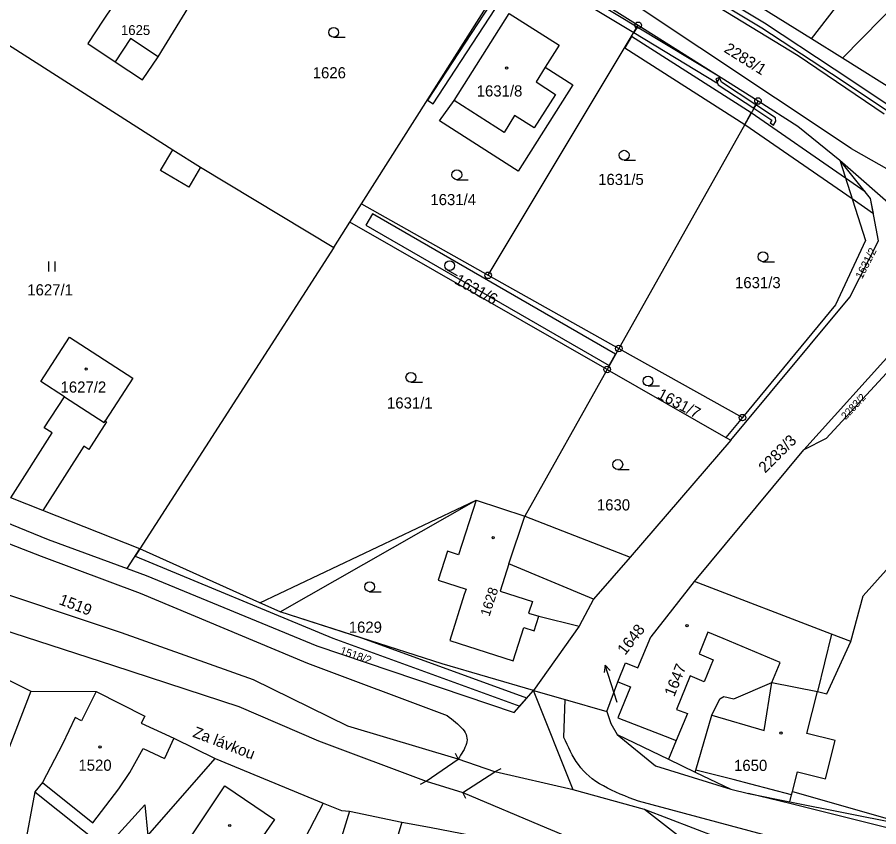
# Model space of a CAD drawing. Extents: x -504988 to -494607, y -1123820 to -1114018.
# Drawn here: x -498464.5 to -498333.2, y -1118661.8 to -1118538.5 of the extents above; entities that cross this region are included whole.
import ezdxf

# ---------------------------------------------------------------- set-up
doc = ezdxf.new("R2010")
doc.units = 0
for name, color, linetype in [('Hranice parcel', 7, 'Continuous'), ('Parcelní čísla', 7, 'Continuous'), ('Pop  PČ popisy', 7, 'Continuous'), ('Vnitřní kresba', 7, 'Continuous'), ('Věcná břemena k části', 7, 'Continuous'), ('Značky bodu BP', 7, 'Continuous'), ('Značky budov', 7, 'Continuous'), ('Značky kultur', 7, 'Continuous')]:
    doc.layers.add(name, color=color, linetype=linetype)

msp = doc.modelspace()

# ---------------------------------------------------------------- linework, layer by layer
at = {"layer": 'Hranice parcel'}
for p, q in [((-498343.52, -1118541.77), (-498381.38, -1118518.14)), ((-498412.08, -1118566.89), (-498387.7, -1118528.45)), ((-498387.7, -1118528.45), (-498369.91, -1118539.69)), ((-498343.52, -1118541.77), (-498337.13, -1118533.53)), ((-498392.77, -1118577.78), (-498369.91, -1118539.69)), ((-498369.91, -1118539.69), (-498351.65, -1118551.22)), ((-498338.79, -1118544.71), (-498343.52, -1118541.77)), ((-498317.17, -1118558.2), (-498338.79, -1118544.71)), ((-498351.65, -1118551.22), (-498372.85, -1118588.92)), ((-498339.18, -1118560.22), (-498328.64, -1118569.47)), ((-498413.85, -1118569.68), (-498412.08, -1118566.89)), ((-498412.08, -1118566.89), (-498392.77, -1118577.78)), ((-498416.29, -1118573.52), (-498413.85, -1118569.68)), ((-498374.65, -1118592.11), (-498413.85, -1118569.68)), ((-498416.29, -1118573.52), (-498445.86, -1118619.43)), ((-498392.77, -1118577.78), (-498372.85, -1118588.92)), ((-498339.86, -1118582.3), (-498354.03, -1118599.46)), ((-498344.69, -1118604.39), (-498329.76, -1118587.82)), ((-498372.85, -1118588.92), (-498374.65, -1118592.11)), ((-498372.85, -1118588.92), (-498354.03, -1118599.46)), ((-498374.65, -1118592.11), (-498387.2, -1118614.46)), ((-498374.65, -1118592.11), (-498356.53, -1118602.48)), ((-498354.03, -1118599.46), (-498356.53, -1118602.48)), ((-498465.5, -1118611.68), (-498459.22, -1118601.8)), ((-498356.53, -1118602.48), (-498355.78, -1118602.91)), ((-498454.39, -1118603.81), (-498460.62, -1118613.6)), ((-498361.31, -1118624.42), (-498344.69, -1118604.39)), ((-498460.62, -1118613.6), (-498465.5, -1118611.68)), ((-498427.59, -1118627.65), (-498394.59, -1118612.03)), ((-498394.59, -1118612.03), (-498387.2, -1118614.46)), ((-498445.86, -1118619.43), (-498460.62, -1118613.6)), ((-498447.81, -1118622.46), (-498445.86, -1118619.43)), ((-498427.59, -1118627.65), (-498445.86, -1118619.43)), ((-498376.71, -1118627.13), (-498378.9, -1118631.23)), ((-498378.9, -1118631.23), (-498385.89, -1118641.05)), ((-498478.07, -1118633.32), (-498462.47, -1118641.15)), ((-498374.68, -1118644.23), (-498372.99, -1118639.69)), ((-498462.47, -1118641.15), (-498452.5, -1118641.19)), ((-498379.8, -1118656.15), (-498385.89, -1118641.05)), ((-498444.64, -1118663.13), (-498434.36, -1118651.4)), ((-498434.36, -1118651.4), (-498417.92, -1118658.22)), ((-498391.74, -1118653.42), (-498397.36, -1118651.48)), ((-498365.3, -1118651.48), (-498361.21, -1118653.45)), ((-498379.8, -1118656.15), (-498391.74, -1118653.42)), ((-498402.2, -1118654.84), (-498396.65, -1118656.58)), ((-498368.93, -1118659.18), (-498379.8, -1118656.15)), ((-498346.79, -1118658.27), (-498353.12, -1118656.73)), ((-498353.12, -1118656.73), (-498346.78, -1118657.99)), ((-498417.92, -1118658.22), (-498430.05, -1118681.56)), ((-498347.85, -1118675.51), (-498368.93, -1118659.18)), ((-498345.56, -1118668.09), (-498368.93, -1118659.18)), ((-498346.78, -1118657.99), (-498327.67, -1118661.78))]:
    msp.add_line(p, q, dxfattribs=at)
for points in [[(-498338.79, -1118544.71), (-498326.86, -1118532.56), (-498322.45, -1118536.88), (-498318.16, -1118538.4), (-498316.62, -1118539.82), (-498322.87, -1118546.56), (-498315.48, -1118553.3), (-498312.66, -1118550.24), (-498311.04, -1118551.72), (-498308.65, -1118549.07), (-498310.24, -1118547.61), (-498297.01, -1118533.23), (-498282.05, -1118516.98), (-498285.4, -1118513.05), (-498298.96, -1118499.08), (-498293.19, -1118491.79)], [(-498453.81, -1118542.45), (-498449.63, -1118545.24), (-498445.44, -1118548.02), (-498443.08, -1118544.48), (-498438.37, -1118536.9), (-498443.51, -1118533.46), (-498444.23, -1118534.54), (-498447.21, -1118532.63), (-498451.45, -1118538.9), (-498453.81, -1118542.45)], [(-498384.07, -1118546.09), (-498379.88, -1118548.74), (-498388.2, -1118561.92), (-498400.19, -1118554.24), (-498397.96, -1118551.13), (-498389.59, -1118537.89), (-498381.94, -1118542.74), (-498384.07, -1118546.09)], [(-498467.19, -1118541.85), (-498440.81, -1118558.67), (-498436.61, -1118561.28), (-498416.29, -1118573.52)], [(-498351.65, -1118551.22), (-498345.56, -1118555.07), (-498339.18, -1118560.22)], [(-498355.78, -1118602.91), (-498337.65, -1118581.11), (-498333.28, -1118572.53), (-498334.48, -1118566.08), (-498339.18, -1118560.22)], [(-498339.18, -1118560.22), (-498335.26, -1118572.49), (-498339.86, -1118582.3)], [(-498321.03, -1118580.74), (-498341.28, -1118602.64), (-498344.69, -1118604.39)], [(-498459.22, -1118601.8), (-498460.45, -1118601), (-498457.32, -1118596.29), (-498460.95, -1118593.93), (-498456.6, -1118587.2), (-498446.93, -1118593.47), (-498451.13, -1118599.96), (-498450.95, -1118600.09), (-498453.63, -1118604.3), (-498454.39, -1118603.81)], [(-498490.51, -1118603.72), (-498482.24, -1118608.88), (-498459.84, -1118618.01), (-498447.81, -1118622.46)], [(-498355.78, -1118602.91), (-498371.15, -1118620.7), (-498376.71, -1118627.13)], [(-498394.59, -1118612.03), (-498397.29, -1118620.36), (-498398.99, -1118619.81), (-498400.41, -1118624.2), (-498396.14, -1118625.58), (-498396.43, -1118626.42), (-498398.64, -1118633.4), (-498388.96, -1118636.53), (-498387.32, -1118631.43), (-498385.78, -1118631.93), (-498385.07, -1118629.73), (-498378.9, -1118631.23)], [(-498397.36, -1118651.48), (-498414.18, -1118646.46), (-498428.55, -1118639.42), (-498448.66, -1118632.24), (-498471.96, -1118624.49), (-498484.29, -1118620.5), (-498498.47, -1118613.5)], [(-498376.71, -1118627.13), (-498389.6, -1118621.75), (-498387.2, -1118614.46)], [(-498337.52, -1118633.59), (-498335.61, -1118626.59), (-498325.57, -1118615.39)], [(-498501.82, -1118617.2), (-498488.24, -1118624.93), (-498474.8, -1118629.14), (-498449.89, -1118637.22), (-498430.76, -1118643.48), (-498418.65, -1118648.69), (-498402.2, -1118654.84)], [(-498447.81, -1118622.46), (-498444.91, -1118623.53), (-498418.88, -1118634.25), (-498388.8, -1118644.4), (-498385.89, -1118641.05)], [(-498372.99, -1118639.69), (-498371.86, -1118636.82), (-498369.94, -1118637.6), (-498367.99, -1118632.85), (-498367.92, -1118632.87), (-498361.31, -1118624.42)], [(-498337.52, -1118633.59), (-498340.43, -1118632.47), (-498361.31, -1118624.42)], [(-498385.89, -1118641.05), (-498399.78, -1118636.99), (-498424.49, -1118629.05), (-498427.59, -1118627.65)], [(-498342.6, -1118641.19), (-498341.14, -1118641.56), (-498337.52, -1118633.59)], [(-498372.99, -1118639.69), (-498371.09, -1118640.45), (-498373, -1118645.22), (-498365.8, -1118647.98), (-498364.11, -1118648.65), (-498365.3, -1118651.48)], [(-498361.21, -1118653.45), (-498361.12, -1118653.15), (-498358.67, -1118644.8), (-498357.49, -1118642.28), (-498356.84, -1118641.97), (-498355.34, -1118642.31), (-498349.56, -1118639.82), (-498342.6, -1118641.19)], [(-498462.47, -1118641.15), (-498466.28, -1118651.02), (-498470.41, -1118656.36), (-498474.07, -1118660.68)], [(-498452.5, -1118641.19), (-498454.76, -1118645.63), (-498455.7, -1118645.16), (-498457.67, -1118649.19), (-498460.68, -1118655.03), (-498461.88, -1118656.48)], [(-498452.5, -1118641.19), (-498445.11, -1118644.96), (-498445.65, -1118646.01), (-498440.69, -1118648.31), (-498434.36, -1118651.4)], [(-498385.89, -1118641.05), (-498381.05, -1118642.42), (-498374.68, -1118644.23)], [(-498346.78, -1118657.99), (-498346.52, -1118656.92), (-498346.4, -1118656.43), (-498345.65, -1118653.43), (-498341.36, -1118654.5), (-498339.87, -1118648.63), (-498344.19, -1118647.56), (-498342.6, -1118641.19)], [(-498374.68, -1118644.23), (-498374.1, -1118646.05), (-498373.13, -1118647.71), (-498365.3, -1118651.48)], [(-498361.21, -1118653.45), (-498355.81, -1118656.05), (-498353.12, -1118656.73)], [(-498461.88, -1118656.48), (-498463.46, -1118664.89), (-498462.45, -1118668), (-498458.1, -1118673.21), (-498454.41, -1118672.57)], [(-498461.88, -1118656.48), (-498451.11, -1118665.03), (-498445.1, -1118658.45), (-498444.64, -1118663.13)], [(-498428.03, -1118667.27), (-498429.29, -1118666.41), (-498431.57, -1118669.74), (-498435.51, -1118667.04), (-498436.08, -1118667.87), (-498439.54, -1118665.5), (-498439, -1118664.7), (-498432.89, -1118655.53), (-498425.36, -1118660.67), (-498427.43, -1118663.69), (-498426.17, -1118664.55), (-498428.03, -1118667.27)], [(-498396.65, -1118656.58), (-498383.87, -1118661.96), (-498371.72, -1118667.04), (-498359.35, -1118676.99), (-498349.41, -1118683.13), (-498344.62, -1118688.32), (-498340.17, -1118691.1), (-498332.27, -1118700.77), (-498318.55, -1118711.29), (-498304.25, -1118723.51), (-498279.06, -1118744.33)], [(-498417.92, -1118658.22), (-498415.11, -1118659.33), (-498413.89, -1118659.43)], [(-498303.41, -1118669.74), (-498308.55, -1118668.07), (-498313.33, -1118666.65), (-498346.79, -1118658.27)], [(-498413.89, -1118659.43), (-498417.29, -1118670.47), (-498404.14, -1118674.13), (-498403.45, -1118671.65), (-498398.63, -1118672.63), (-498398.83, -1118673.76), (-498396.65, -1118674.19), (-498396.06, -1118671.17), (-498390.33, -1118672.25), (-498388.88, -1118664.36)], [(-498413.89, -1118659.43), (-498405.91, -1118661.08), (-498401.69, -1118661.86), (-498388.88, -1118664.36)]]:
    msp.add_lwpolyline(points, dxfattribs=at)
at = {"layer": 'Pop  PČ popisy'}
for p, q in [((-498374.96, -1118637.17), (-498375.12, -1118638.27)), ((-498374.03, -1118640.02), (-498374.96, -1118637.17)), ((-498374.96, -1118637.17), (-498374.17, -1118637.96)), ((-498373.11, -1118642.88), (-498374.03, -1118640.02))]:
    msp.add_line(p, q, dxfattribs=at)
at = {"layer": 'Vnitřní kresba'}
for p, q in [((-498383.66, -1118521.06), (-498345.53, -1118544.29)), ((-498337.43, -1118558.44), (-498386.23, -1118526)), ((-498447.27, -1118541.69), (-498449.63, -1118545.24)), ((-498443.08, -1118544.48), (-498447.27, -1118541.69)), ((-498345.53, -1118544.29), (-498332.44, -1118553.16)), ((-498384.07, -1118546.09), (-498385.48, -1118548.31)), ((-498385.48, -1118548.31), (-498382.53, -1118550.21)), ((-498382.53, -1118550.21), (-498385.76, -1118555.31)), ((-498390.34, -1118556), (-498397.96, -1118551.13)), ((-498388.74, -1118553.44), (-498390.34, -1118556)), ((-498385.76, -1118555.31), (-498388.74, -1118553.44)), ((-498442.71, -1118561.79), (-498440.81, -1118558.67)), ((-498337.43, -1118558.44), (-498320.3, -1118568.26)), ((-498438.41, -1118564.33), (-498442.71, -1118561.79)), ((-498436.61, -1118561.28), (-498438.41, -1118564.33)), ((-498457.32, -1118596.29), (-498451.29, -1118600.2)), ((-498451.29, -1118600.2), (-498451.13, -1118599.96)), ((-498483.16, -1118611.89), (-498460.9, -1118620.59)), ((-498424.49, -1118629.05), (-498394.59, -1118612.03)), ((-498387.2, -1118614.46), (-498371.15, -1118620.7)), ((-498460.9, -1118620.59), (-498445.83, -1118626.2)), ((-498389.6, -1118621.75), (-498390.96, -1118625.88)), ((-498445.83, -1118626.2), (-498420.29, -1118636.88)), ((-498390.96, -1118625.88), (-498386.04, -1118627.47)), ((-498386.04, -1118627.47), (-498386.61, -1118629.24)), ((-498386.61, -1118629.24), (-498385.07, -1118629.73)), ((-498359.32, -1118632.12), (-498360.64, -1118635.44)), ((-498356.96, -1118633.11), (-498359.32, -1118632.12)), ((-498340.43, -1118632.47), (-498342.6, -1118641.19)), ((-498348.27, -1118636.78), (-498356.96, -1118633.11)), ((-498360.64, -1118635.44), (-498358.46, -1118636.34)), ((-498420.29, -1118636.88), (-498399.04, -1118644.83)), ((-498358.46, -1118636.34), (-498359.85, -1118639.71)), ((-498349.56, -1118639.82), (-498348.27, -1118636.78)), ((-498362.01, -1118638.82), (-498364.08, -1118643.91)), ((-498359.85, -1118639.71), (-498362.01, -1118638.82)), ((-498350.7, -1118647.14), (-498349.56, -1118639.82)), ((-498381.23, -1118648.18), (-498381.05, -1118642.42)), ((-498362.39, -1118644.56), (-498364.11, -1118648.65)), ((-498364.08, -1118643.91), (-498362.39, -1118644.56)), ((-498358.67, -1118644.8), (-498350.7, -1118647.14)), ((-498440.69, -1118648.31), (-498442.1, -1118651.39)), ((-498373.13, -1118647.71), (-498367.27, -1118652.52)), ((-498447.39, -1118653.52), (-498445.33, -1118649.87)), ((-498445.33, -1118649.87), (-498442.1, -1118651.39)), ((-498397.8, -1118650.58), (-498397.36, -1118651.48)), ((-498402.2, -1118654.84), (-498397.36, -1118651.48)), ((-498367.27, -1118652.52), (-498355.81, -1118656.05)), ((-498449.06, -1118656.03), (-498447.39, -1118653.52)), ((-498396.65, -1118656.58), (-498391.74, -1118653.42)), ((-498390.84, -1118652.98), (-498391.74, -1118653.42)), ((-498355.44, -1118654.61), (-498361.12, -1118653.15)), ((-498460.68, -1118655.03), (-498453, -1118661.18)), ((-498403.08, -1118655.31), (-498402.2, -1118654.84)), ((-498352.76, -1118655.31), (-498355.44, -1118654.61)), ((-498346.52, -1118656.92), (-498352.76, -1118655.31)), ((-498453, -1118661.18), (-498449.06, -1118656.03)), ((-498396.18, -1118657.46), (-498396.65, -1118656.58)), ((-498346.4, -1118656.43), (-498327.67, -1118661.78)), ((-498333.16, -1118667.68), (-498369.86, -1118657.91)), ((-498405.91, -1118661.08), (-498407.96, -1118667.96))]:
    msp.add_line(p, q, dxfattribs=at)
for points in [[(-498399.04, -1118644.83), (-498398.7, -1118645.09), (-498398.37, -1118645.35), (-498398.04, -1118645.6), (-498397.73, -1118645.86), (-498397.43, -1118646.12), (-498397.15, -1118646.39), (-498396.89, -1118646.65), (-498396.66, -1118646.92), (-498396.45, -1118647.18), (-498396.29, -1118647.45), (-498396.15, -1118647.73), (-498396.06, -1118648), (-498396.01, -1118648.28), (-498396, -1118648.56), (-498396.03, -1118648.84), (-498396.1, -1118649.13), (-498396.19, -1118649.42), (-498396.31, -1118649.71), (-498396.45, -1118650), (-498396.61, -1118650.3), (-498396.78, -1118650.59), (-498396.97, -1118650.89), (-498397.16, -1118651.19), (-498397.36, -1118651.48)], [(-498369.86, -1118657.91), (-498370.56, -1118657.64), (-498371.27, -1118657.36), (-498371.96, -1118657.08), (-498372.64, -1118656.8), (-498373.32, -1118656.5), (-498373.97, -1118656.2), (-498374.6, -1118655.89), (-498375.22, -1118655.56), (-498375.81, -1118655.23), (-498376.37, -1118654.87), (-498376.9, -1118654.49), (-498377.39, -1118654.1), (-498377.84, -1118653.69), (-498378.27, -1118653.25), (-498378.65, -1118652.79), (-498379.01, -1118652.32), (-498379.35, -1118651.83), (-498379.66, -1118651.34), (-498379.95, -1118650.83), (-498380.22, -1118650.31), (-498380.49, -1118649.78), (-498380.74, -1118649.25), (-498380.99, -1118648.72), (-498381.23, -1118648.18)]]:
    msp.add_lwpolyline(points, dxfattribs=at)
at = {"layer": 'Věcná břemena k části'}
for points in [[(-498402.02, -1118551.09), (-498401.18, -1118551.63), (-498387.45, -1118530.61), (-498370.58, -1118540.81), (-498370.07, -1118539.95), (-498387.76, -1118529.25)], [(-498370.07, -1118539.95), (-498370.58, -1118540.81), (-498357.94, -1118548.46), (-498357.42, -1118547.6)], [(-498371.97, -1118543.12), (-498353.66, -1118554.79), (-498352.68, -1118553.04), (-498370.94, -1118541.4)], [(-498351.98, -1118551.8), (-498357.23, -1118548.36), (-498357.51, -1118547.64), (-498358.07, -1118547.86), (-498357.73, -1118548.76), (-498352.28, -1118552.33)], [(-498351.98, -1118551.8), (-498352.28, -1118552.33), (-498349.52, -1118554.14), (-498349.78, -1118554.57), (-498349.27, -1118554.88), (-498348.91, -1118554.28), (-498348.98, -1118553.77)], [(-498353.66, -1118554.79), (-498337.3, -1118566.09), (-498334.06, -1118568.34), (-498334.48, -1118566.08), (-498335.32, -1118565.04), (-498338.3, -1118562.98), (-498352.68, -1118553.04)], [(-498353.66, -1118554.79), (-498337.3, -1118566.09), (-498334.06, -1118568.34), (-498334.48, -1118566.08), (-498335.32, -1118565.04), (-498338.3, -1118562.98), (-498352.68, -1118553.04)], [(-498410.42, -1118568.39), (-498411.42, -1118570.13), (-498374.33, -1118591.54), (-498373.35, -1118589.8)], [(-498387.94, -1118643.41), (-498386.88, -1118642.19), (-498411.87, -1118633.11), (-498424.49, -1118629.05), (-498427.59, -1118627.65), (-498445.86, -1118619.43), (-498446.57, -1118620.54), (-498416.44, -1118633.04)]]:
    msp.add_lwpolyline(points, close=True, dxfattribs=at)
msp.add_lwpolyline([(-498366.98, -1118530.46), (-498351.09, -1118540.05), (-498340.47, -1118547.01), (-498329.85, -1118554.09), (-498323.72, -1118557.29), (-498320.48, -1118558.89), (-498316.27, -1118560.4), (-498315, -1118560.77), (-498315.93, -1118559.67), (-498320.16, -1118558.15), (-498323.36, -1118556.57), (-498329.45, -1118553.41), (-498340.03, -1118546.35), (-498350.67, -1118539.37), (-498366.56, -1118529.78)], dxfattribs=at)
at = {"layer": 'Značky bodu BP'}
for centre, radius in [((-498369.91, -1118539.69), 0.5), ((-498369.91, -1118539.69), 0.0303), ((-498351.65, -1118551.22), 0.5), ((-498351.65, -1118551.22), 0.0303), ((-498392.77, -1118577.78), 0.5), ((-498392.77, -1118577.78), 0.0303), ((-498372.85, -1118588.92), 0.5), ((-498372.85, -1118588.92), 0.0303), ((-498374.65, -1118592.11), 0.5), ((-498374.65, -1118592.11), 0.0303), ((-498354.03, -1118599.46), 0.5), ((-498354.03, -1118599.46), 0.0303)]:
    msp.add_circle(centre, radius, dxfattribs=at)
at = {"layer": 'Značky budov'}
for centre in [(-498389.97, -1118546.2), (-498454.04, -1118592.07), (-498392.01, -1118617.76), (-498362.47, -1118631.17), (-498348.15, -1118647.51), (-498451.92, -1118649.63), (-498432.16, -1118661.6)]:
    msp.add_circle(centre, 0.175, dxfattribs=at)
at = {"layer": 'Značky kultur'}
for p, q in [((-498416.33, -1118541.52), (-498414.58, -1118541.52)), ((-498372.05, -1118560.23), (-498370.3, -1118560.23)), ((-498397.55, -1118563.21), (-498395.8, -1118563.21)), ((-498459.75, -1118577.19), (-498459.75, -1118575.69)), ((-498458.75, -1118577.19), (-498458.75, -1118575.69)), ((-498350.9, -1118575.7), (-498349.15, -1118575.7)), ((-498399.01, -1118576.95), (-498397.48, -1118577.8)), ((-498404.55, -1118594.06), (-498402.8, -1118594.06)), ((-498368.41, -1118594.63), (-498366.66, -1118594.63)), ((-498373.02, -1118607.35), (-498371.27, -1118607.35)), ((-498410.84, -1118625.98), (-498409.09, -1118625.98))]:
    msp.add_line(p, q, dxfattribs=at)
for centre in [(-498416.33, -1118540.77), (-498372.05, -1118559.48), (-498397.55, -1118562.46), (-498350.9, -1118574.95), (-498398.65, -1118576.3), (-498404.55, -1118593.31), (-498368.41, -1118593.88), (-498373.02, -1118606.6), (-498410.84, -1118625.23)]:
    msp.add_circle(centre, 0.75, dxfattribs=at)

# ---------------------------------------------------------------- texts
at = {"layer": 'Parcelní čísla'}
for s, height, p in [('1625', 1.5, (-498448.74, -1118541.17)), ('1626', 1.7, (-498419.51, -1118547.77)), ('1631/8', 1.7, (-498394.52, -1118550.54)), ('1631/5', 1.7, (-498376.01, -1118564.02)), ('1631/4', 1.7, (-498401.58, -1118567.09)), ('1627/1', 1.7, (-498463.01, -1118580.84)), ('1631/3', 1.7, (-498355.15, -1118579.74)), ('1627/2', 1.7, (-498457.94, -1118595.65)), ('1631/1', 1.7, (-498408.19, -1118598.07)), ('1630', 1.7, (-498376.2, -1118613.6)), ('1629', 1.7, (-498414.02, -1118632.23)), ('1520', 1.7, (-498455.22, -1118653.26)), ('1650', 1.7, (-498355.3, -1118653.29))]:
    msp.add_text(s, height=height, dxfattribs=at).set_placement(p)
for s, height, rotation, p in [('2283/1', 1.7, 328, (-498356.96, -1118543.67)), ('1631/2', 1.219, 63, (-498335.79, -1118578.44)), ('1631/6', 1.7, 331, (-498398.02, -1118578.96)), ('1631/7', 1.7, 332, (-498367.14, -1118596.4)), ('2283/2', 1.139, 47, (-498338.28, -1118599.86)), ('2283/3', 1.7, 45, (-498350.56, -1118608.01)), ('1628', 1.5, 72, (-498392.59, -1118629.85)), ('1519', 1.7, 339, (-498458.31, -1118627.85)), ('1648', 1.7, 52, (-498371.9, -1118635.75)), ('1518/2', 1.2, 341, (-498415.44, -1118635.44)), ('1647', 1.7, 68, (-498364.42, -1118642.09))]:
    msp.add_text(s, height=height, rotation=rotation, dxfattribs=at).set_placement(p)
at = {"layer": 'Pop  PČ popisy'}
msp.add_text('Za lávkou', height=1.7, rotation=339, dxfattribs=at).set_placement((-498437.92, -1118648.05))

doc.saveas('drawing.dxf')
